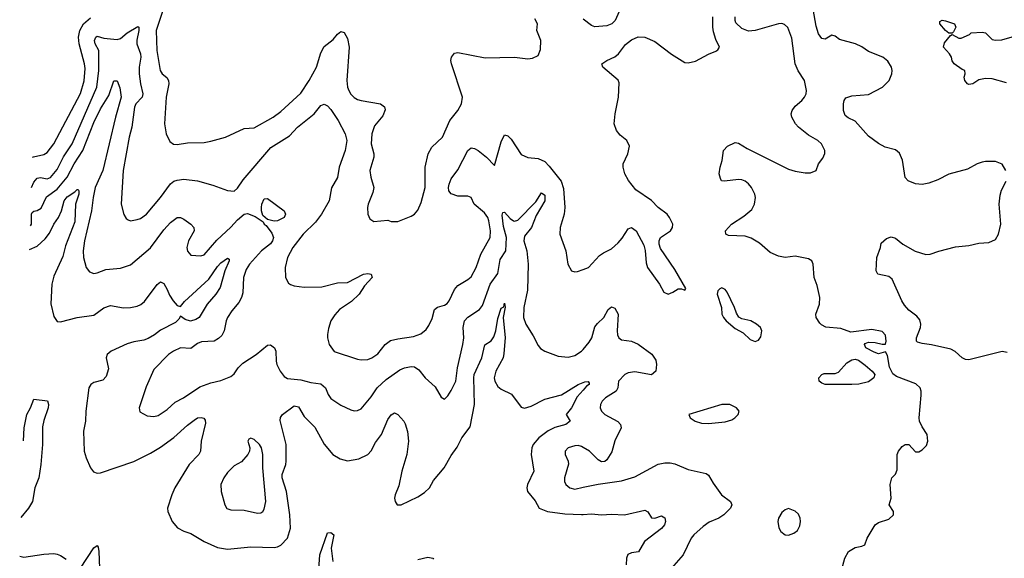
# Model space of a CAD drawing. Header units: inches. Extents: x 1694797 to 1849917, y 907313 to 1017959.
# Tile 261 of 656: x 1696626 to 1702522, y 970589 to 973814. Entities that reach past the tile are written whole.
import ezdxf

# ---------------------------------------------------------------- set-up
doc = ezdxf.new("R2010")
doc.units = ezdxf.units.IN
doc.header["$MEASUREMENT"] = 0
doc.layers.add('B6997', color=7, linetype='Continuous')
doc.layers.add('B7907', color=7, linetype='Continuous')

msp = doc.modelspace()

# ---------------------------------------------------------------- linework, layer by layer
at = {"layer": 'B6997', "color": 5}
for points, elevation in [([(1697496.3, 973910), (1697442.8, 973750), (1697448.1, 973630), (1697467.8, 973510), (1697479, 973490), (1697507.1, 973467.1), (1697517.8, 973450), (1697518.6, 973430), (1697503.8, 973350), (1697494, 973190), (1697502.3, 973130), (1697524.2, 973084.2), (1697548.1, 973068.1), (1697570, 973066.3), (1697630, 973077.3), (1697730, 973079), (1697770, 973085.8), (1697859.3, 973110), (1697970, 973162), (1698030, 973166.3), (1698144.2, 973230), (1698190, 973264), (1698310, 973373.6), (1698359.5, 973450), (1698403.2, 973530), (1698430, 973616.3), (1698450, 973654), (1698504.2, 973695.8), (1698530, 973726.7), (1698550, 973742.4), (1698570, 973736.4), (1698590, 973700.7), (1698599.4, 973650), (1698585.2, 973450), (1698589.3, 973410), (1698596.9, 973390), (1698610, 973367.4), (1698630, 973347.7), (1698650, 973336.1), (1698670, 973329.2), (1698786.8, 973310), (1698811.3, 973291.3), (1698814.4, 973274.4), (1698801.3, 973238.7), (1698750, 973178), (1698735.3, 973130), (1698730.4, 973070), (1698746.7, 973010), (1698747.2, 972990), (1698723.1, 972910), (1698728.2, 972871.8), (1698747, 972810), (1698741.4, 972778.6), (1698712.4, 972710), (1698708.5, 972688.5), (1698710.6, 972650), (1698722.4, 972622.4), (1698746.2, 972606.2), (1698830, 972612.7), (1698850, 972606), (1698890, 972604.9), (1698970, 972637.6), (1698990, 972650.4), (1699010, 972673), (1699030, 972719.1), (1699055, 972810), (1699054.6, 972930), (1699071.7, 973010), (1699093.5, 973050), (1699158.5, 973110), (1699201.4, 973210), (1699249.6, 973270), (1699271.5, 973310), (1699277.4, 973350), (1699211.2, 973550), (1699208.4, 973570), (1699211.8, 973590), (1699230, 973613.4), (1699250, 973618), (1699413.8, 973586.2), (1699589.7, 973590.3), (1699670, 973579.5), (1699696.9, 973583.1), (1699730, 973598.8), (1699744.7, 973635.3), (1699746.9, 973690), (1699723, 973750), (1699727.2, 973790), (1699710, 973819.7)], 780), ([(1696703.6, 972990.6), (1696707.8, 972992.2), (1696770, 973007), (1696790, 973018.4), (1696830.5, 973070), (1696991.2, 973371.2), (1697011.5, 973448.5), (1697017.5, 973522.5), (1697014.2, 973550), (1696982.1, 973670), (1696979.2, 973710), (1696986.4, 973750), (1697009.1, 973790), (1697050, 973824)], 780), ([(1696697.7, 972808.9), (1696710, 972841.2), (1696730, 972865.3), (1696750, 972869), (1696790, 972860.1), (1696810, 972868.8), (1696850, 972917.7), (1696887.6, 972992.4), (1696940.4, 973070), (1697088.3, 973410), (1697100.1, 973510), (1697100.8, 973610), (1697099.2, 973630), (1697078.6, 973670), (1697073.8, 973690), (1697082, 973710), (1697090, 973715), (1697130, 973702.3), (1697210, 973694.4), (1697230, 973702), (1697270, 973735.8), (1697333.5, 973773.5), (1697339.1, 973770), (1697340.2, 973750), (1697327.9, 973692.1), (1697328.4, 973670), (1697349.6, 973610), (1697351.6, 973590), (1697342, 973530), (1697341.6, 973490), (1697348.6, 973430), (1697364.4, 973370), (1697360.2, 973350), (1697321.1, 973310), (1697312.7, 973290), (1697296.8, 973170), (1697281.7, 973110), (1697246.4, 972910), (1697232.8, 972710), (1697250, 972646.8), (1697264.4, 972624.4), (1697275.6, 972615.6), (1697290.4, 972610.4), (1697330, 972616.9), (1697350, 972624), (1697386, 972650), (1697470, 972748.8), (1697528.6, 972831.4), (1697550, 972846.9), (1697570, 972853.6), (1697610, 972858.8), (1697691.3, 972850), (1697782.9, 972822.9), (1697870.4, 972790.4), (1697910, 972786.7), (1697930, 972804.9), (1697964.1, 972855.9), (1698130.8, 973049.2), (1698240.9, 973119.1), (1698290, 973170.2), (1698390.5, 973249.5), (1698430, 973300.4), (1698450, 973308.5), (1698470, 973298.7), (1698490, 973277), (1698533.8, 973210), (1698575.4, 973130), (1698586, 973090), (1698576.1, 973030), (1698539.5, 972930), (1698529.3, 972870), (1698493.5, 972806.5), (1698478.5, 972730), (1698434.2, 972650), (1698397.5, 972602.5), (1698323.6, 972530), (1698261.7, 972450), (1698230.3, 972390), (1698215.3, 972330), (1698218.4, 972270), (1698236.7, 972236.7), (1698247.6, 972227.6), (1698270, 972219.5), (1698330, 972211.7), (1698434.7, 972214.7), (1698530, 972237.6), (1698590, 972240.7), (1698685.2, 972290), (1698710, 972293.4), (1698730.7, 972290), (1698736.3, 972270), (1698690, 972219.5), (1698658.9, 972170), (1698613.4, 972126.6), (1698541.8, 972078.2), (1698512.6, 972047.4), (1698490.3, 972010), (1698474.4, 971965.6), (1698468.5, 971930), (1698470.2, 971910), (1698479, 971870), (1698510, 971827.1), (1698650, 971780.7), (1698670, 971776.9), (1698710, 971779.6), (1698735.6, 971790), (1698770, 971814), (1698814.8, 971870), (1698846.8, 971893.2), (1698890, 971904), (1698983.6, 971916.4), (1699027.5, 971932.5), (1699060.1, 971959.9), (1699076.8, 971983.2), (1699096, 972024), (1699110, 972078.4), (1699127.2, 972092.8), (1699170, 972104.4), (1699185, 972115), (1699197.2, 972130), (1699230, 972198), (1699250, 972222.3), (1699310, 972258), (1699330, 972275.2), (1699360.2, 972330), (1699388.3, 972410), (1699442.9, 972510), (1699446.3, 972550), (1699436.4, 972610), (1699429.9, 972630), (1699410, 972658.4), (1699346.9, 972710), (1699329.7, 972749.7), (1699310, 972756.9), (1699250, 972756.4), (1699210, 972771.6), (1699196.9, 972790), (1699194.7, 972810), (1699198.7, 972830), (1699210, 972861.6), (1699250, 972914), (1699310, 973030.3), (1699330, 973046.7), (1699350, 973043.2), (1699371.2, 973031.2), (1699422, 972990), (1699470, 972941), (1699510, 973082.8), (1699530, 973124), (1699550, 973118), (1699570, 973098.4), (1699630, 973006.5), (1699670, 972989.2), (1699730, 972982.9), (1699770, 972964.2), (1699797.1, 972937.1), (1699868, 972848), (1699882.9, 972802.9), (1699890.3, 972690), (1699886.5, 972650), (1699861.7, 972570), (1699860.3, 972530), (1699896.4, 972430), (1699908.4, 972350), (1699930, 972310.6), (1699950, 972303.7), (1699966.7, 972306.7), (1700000, 972318.5)], 760), ([(1696690.3, 972580.6), (1696696.8, 972590), (1696697, 972650), (1696701.2, 972658.8), (1696710, 972666.5), (1696730, 972670.7), (1696754.8, 972685.2), (1696786.6, 972753.4), (1696850, 972799.8), (1696909.7, 972870.3), (1696952, 972950), (1697004.6, 973030), (1697070, 973198), (1697110, 973279.3), (1697159.5, 973360.5), (1697190, 973447.7), (1697210, 973448.2), (1697225.8, 973405.8), (1697234.2, 973350), (1697199.2, 973230), (1697123.8, 972910), (1697077.9, 972810), (1697065.2, 972750), (1697056.4, 972670), (1697014.3, 972490), (1697006, 972430), (1697009.1, 972390), (1697024.6, 972330), (1697044.7, 972304.7), (1697070, 972294.9), (1697090, 972297.4), (1697142, 972318), (1697230, 972325.2), (1697290, 972346.7), (1697410, 972448.1), (1697490, 972555.4), (1697530, 972599.1), (1697570, 972628.9), (1697590, 972628.9), (1697610, 972618.9), (1697650.4, 972590), (1697668.8, 972570), (1697670.2, 972550), (1697636.9, 972490), (1697626, 972450), (1697630, 972427.3), (1697650, 972404.4), (1697710, 972399.3), (1697730, 972406.7), (1697806.4, 972493.6), (1697890, 972571), (1697930, 972615.8), (1697970, 972648.6), (1697990, 972653.7), (1698036.5, 972636.5), (1698083.4, 972603.4), (1698090.2, 972590), (1698101.5, 972581.5), (1698136.3, 972536.3), (1698145, 972510), (1698140.4, 972490), (1698127.6, 972472.4), (1698073.4, 972430), (1698002.6, 972350), (1697982, 972318), (1697966.4, 972270), (1697961.7, 972178.3), (1697955.2, 972150), (1697938.9, 972121.1), (1697896.5, 972070), (1697870.3, 972030), (1697862, 972010), (1697850.3, 971950), (1697836.7, 971923.3), (1697815.9, 971904.1), (1697790.2, 971889.8), (1697714.4, 971885.6), (1697690, 971875.8), (1697650, 971845.1), (1697590, 971849.7), (1697546.8, 971830), (1697517.3, 971810), (1697430, 971719.3), (1697383.4, 971616.6), (1697341.6, 971490), (1697346.2, 971466.2), (1697390, 971442.4), (1697430, 971438), (1697455.2, 971444.8), (1697510, 971480.3), (1697556.5, 971523.5), (1697607.3, 971550), (1697704.7, 971615.3), (1697770, 971640.3), (1697830, 971653.1), (1697890, 971677.6), (1697910, 971694.4), (1697934.8, 971730), (1697963, 971757), (1698042.6, 971810), (1698110, 971866), (1698127.7, 971867.7), (1698152.4, 971850), (1698159.5, 971830), (1698161.5, 971770), (1698166.3, 971750), (1698185.3, 971710), (1698210, 971678), (1698230, 971665.8), (1698310, 971656.8), (1698370, 971642), (1698430, 971634), (1698457.5, 971610), (1698474.3, 971570), (1698490, 971546.7), (1698550, 971506.4), (1698610, 971477.6), (1698630, 971472.4), (1698650, 971474), (1698670, 971484.4), (1698730, 971556.1), (1698767.2, 971610), (1698819.9, 971660.1), (1698901.6, 971718.4), (1698930, 971729.3), (1698970, 971736.9), (1698990, 971734.7), (1699016.6, 971716.6), (1699054, 971670), (1699114.9, 971614.9), (1699150, 971554.8), (1699170, 971542.8), (1699190, 971562), (1699210, 971593.4), (1699237.4, 971650), (1699248.3, 971730), (1699280.7, 971870), (1699285, 971910), (1699281.1, 971970), (1699289.8, 972010), (1699310, 972033), (1699380.6, 972079.4), (1699398.1, 972101.9), (1699443.4, 972230), (1699490, 972294), (1699502.5, 972377.5), (1699536.4, 972430), (1699542.1, 972510), (1699524.1, 972575.9), (1699515.6, 972644.4), (1699520.1, 972659.9), (1699530, 972662), (1699563.1, 972623.1), (1699584.2, 972610), (1699590, 972607.3), (1699610, 972613.1), (1699716.7, 972723.3), (1699750, 972777), (1699770, 972764), (1699771.1, 972730), (1699719.2, 972640.8), (1699690.9, 972569.1), (1699650, 972518.3), (1699646, 972490), (1699663, 972430), (1699671.3, 972350), (1699666.5, 972193.5), (1699644.5, 972090), (1699643.5, 972030), (1699658, 971990), (1699701.5, 971921.5), (1699730, 971862.4), (1699744.3, 971844.3), (1699770, 971828.9), (1699850, 971798.9), (1699910, 971794.3), (1699950, 971804), (1699991.1, 971830), (1700000, 971840.2)], 740), ([(1696685.6, 972437.2), (1696730, 972457.3), (1696778.8, 972501.2), (1696804.6, 972535.4), (1696831.3, 972588.7), (1696858.3, 972630), (1696875.9, 972670), (1696892.5, 972730), (1696910, 972752.4), (1696957, 972783), (1696970, 972796.5), (1696976.2, 972796.2), (1696980.5, 972790), (1696979.7, 972770), (1696961.2, 972710), (1696955.9, 972604.1), (1696901, 972459), (1696883.8, 972396.2), (1696830, 972277.7), (1696818.2, 972230), (1696812.9, 972112.9), (1696830, 972036), (1696850, 972006.4), (1696870, 972004.2), (1696969.8, 972030.2), (1697070, 972044.5), (1697130, 972089.3), (1697170, 972102.8), (1697247.8, 972087.8), (1697290, 972090.2), (1697330, 972098.9), (1697351.6, 972108.4), (1697373.5, 972126.5), (1697450, 972228.2), (1697470, 972243.8), (1697490, 972234), (1697510, 972199.3), (1697523.7, 972163.7), (1697545.2, 972130), (1697570, 972102.4), (1697590, 972097), (1697613.2, 972126.8), (1697759.6, 972260.4), (1697810, 972336.8), (1697830, 972358.9), (1697870, 972386), (1697879.6, 972379.6), (1697880.3, 972370), (1697854.1, 972310), (1697825.9, 972210), (1697799.8, 972170), (1697749.1, 972110.9), (1697701.5, 972030), (1697681.3, 972018.7), (1697649.4, 972009.4), (1697618, 972018), (1697590, 972039.6), (1697579.2, 972020.8), (1697558.3, 972001.7), (1697470, 971955.9), (1697433.3, 971926.7), (1697395.8, 971904.2), (1697370, 971894.3), (1697310, 971885.1), (1697270, 971873.7), (1697172.9, 971830), (1697150.2, 971810), (1697144.9, 971790), (1697157.2, 971722.8), (1697143.2, 971676.8), (1697123.4, 971656.6), (1697070, 971641.5), (1697051.6, 971630), (1697040.1, 971610), (1697022.3, 971470), (1697020.2, 971410), (1697008.4, 971350), (1697013, 971230), (1697023.8, 971190), (1697050, 971130.5), (1697067.3, 971107.3), (1697090, 971099.6), (1697110, 971101.3), (1697310, 971168.4), (1697410, 971217.8), (1697470, 971253.9), (1697550, 971311.6), (1697630, 971386.2), (1697670, 971417.1), (1697690, 971429.2), (1697712.6, 971432.6), (1697728.8, 971428.8), (1697736.9, 971416.9), (1697738, 971398), (1697711.9, 971290), (1697708.3, 971230), (1697698.6, 971210), (1697641.3, 971150), (1697554.9, 971010), (1697537.3, 970970), (1697512.2, 970890), (1697513.1, 970870), (1697538.9, 970810), (1697572, 970772), (1697610, 970751.6), (1697650, 970737.3), (1697730.4, 970690), (1697810, 970654.7), (1697870, 970643.6), (1698010, 970656.9), (1698150, 970653.1), (1698170, 970657), (1698190, 970668.5), (1698230, 970710.4), (1698246.9, 970770), (1698244.7, 970850), (1698223.2, 970990), (1698197.5, 971070), (1698198.5, 971090), (1698219.6, 971150), (1698222.1, 971170), (1698221.6, 971270), (1698186.8, 971413.3), (1698188.2, 971431.8), (1698199.8, 971450), (1698270, 971502.7), (1698295.1, 971495.2), (1698330, 971437.2), (1698393.7, 971373.7), (1698450, 971272.2), (1698501.7, 971210), (1698545.1, 971185.1), (1698590, 971172.7), (1698656.2, 971183.8), (1698710.4, 971209.6), (1698730, 971232.9), (1698757, 971283), (1698792.2, 971330), (1698830, 971419.5), (1698850, 971448.7), (1698870, 971460.4), (1698890, 971450.6), (1698926.4, 971410), (1698934.7, 971394.7), (1698948.7, 971348.7), (1698955.1, 971290), (1698944.8, 971210), (1698914.4, 971110), (1698897.1, 971022.9), (1698874, 970970), (1698870.4, 970950), (1698875.5, 970930), (1698887.3, 970910), (1698910, 970908.8), (1699010, 970956.5), (1699050, 970982.3), (1699079.7, 971010), (1699105, 971055), (1699168.1, 971130), (1699210, 971203.7), (1699246.3, 971253.7), (1699274.8, 971310), (1699324.1, 971375.9), (1699348.7, 971510), (1699344.8, 971670), (1699348, 971690), (1699392.9, 971790), (1699412.3, 971867.7), (1699450, 971890.2), (1699465.3, 971914.7), (1699477.5, 971950), (1699490, 972025.5), (1699510, 972086), (1699524.4, 972095.6), (1699530, 972115.8), (1699532.6, 972092.6), (1699522, 972030), (1699533.3, 971910), (1699525.5, 971814.5), (1699521.5, 971790), (1699478.1, 971710), (1699466.9, 971670), (1699470.9, 971650), (1699490, 971616.9), (1699510, 971601.4), (1699571.8, 971571.8), (1699630, 971493), (1699650, 971487.9), (1699690, 971500.2), (1699770, 971541.2), (1699870, 971568.2), (1699971.3, 971630), (1700000, 971641.3)], 720), ([(1696648.4, 971291.6), (1696653.4, 971370), (1696669.1, 971450.9), (1696690.9, 971490), (1696710, 971542.8), (1696791.9, 971531.9), (1696799.5, 971510), (1696796.5, 971490), (1696770, 971414), (1696763.4, 971376.6), (1696763.1, 971270), (1696753.6, 971150), (1696741.1, 971070), (1696716.2, 971010), (1696702.2, 970930), (1696678.8, 970890), (1696633.6, 970834.3)], 680), ([(1700000, 971595.5), (1699964.4, 971555.6), (1699930, 971490.9), (1699898.7, 971450), (1699922, 971410), (1699897.6, 971390), (1699830, 971372.7), (1699790, 971353.2), (1699735.8, 971310), (1699701.1, 971270), (1699692.9, 971250), (1699689.3, 971210), (1699705.2, 971110), (1699667.8, 971030), (1699662.6, 971010), (1699666.7, 970990), (1699712.5, 970932.5), (1699737.6, 970890), (1699786.8, 970870), (1699890, 970855), (1699990, 970850.8), (1700000, 970851.6)], 720), ([(1700000, 971252.8), (1699990, 971258.7), (1699970, 971263.9), (1699950, 971262.7), (1699910.3, 971249.7), (1699892.7, 971230), (1699892.7, 971210), (1699910.4, 971170), (1699912.1, 971152.1), (1699888.1, 971070), (1699889.1, 971049.1), (1699896.4, 971030), (1699920.7, 971010), (1699950, 971003.6), (1700000, 971014)], 740), ([(1698409.5, 970410), (1698424.3, 970610), (1698470, 970742.4), (1698490, 970743.7), (1698506.4, 970730), (1698491.6, 970650), (1698501.6, 970570)], 680), ([(1696990, 970530.2), (1697070, 970652.4), (1697090, 970666), (1697096.1, 970656.1), (1697100.5, 970630), (1697103.1, 970530)], 680), ([(1696626.1, 970602.2), (1696650, 970595.7), (1696770, 970614.4), (1696830, 970617.2), (1696850, 970613.5), (1696870, 970606.5), (1696904.3, 970584.3)], 680), ([(1699010, 970582.4), (1699070, 970595.5), (1699100.7, 970590), (1699104.7, 970584.7)], 680)]:
    msp.add_lwpolyline(points, dxfattribs=dict(at, elevation=elevation))
at = {"layer": 'B6997', "color": 5, "elevation": 740}
for points in [[(1698150, 972607.2), (1698110, 972617.8), (1698081.8, 972641.8), (1698074.2, 972670), (1698074, 972690), (1698076.9, 972710), (1698090, 972740.7), (1698110, 972743.8), (1698210.5, 972670), (1698218, 972650), (1698210.4, 972630), (1698170, 972609.8)], [(1698010, 971308.7), (1697998, 971302), (1697991.3, 971290), (1698004.9, 971250), (1698003, 971230), (1697993, 971210), (1697954.3, 971165.7), (1697910, 971142.9), (1697870, 971102), (1697848.7, 971070), (1697830.5, 971030), (1697832.7, 970990), (1697855.5, 970910), (1697867.3, 970887.3), (1697890, 970879.5), (1697970, 970878), (1698050, 970859.6), (1698070, 970861.1), (1698082.9, 970870), (1698090, 970882.8), (1698099.3, 970930), (1698082.2, 971130), (1698083, 971210), (1698073.6, 971250), (1698062.7, 971270), (1698030, 971301.2)]]:
    msp.add_lwpolyline(points, close=True, dxfattribs=at)
at = {"layer": 'B7907', "color": 5}
for points, elevation in [([(1702531.2, 972911.2), (1702510, 972949.2), (1702470, 972964.2), (1702410, 972964.7), (1702390, 972960.5), (1702359.1, 972950), (1702301.4, 972918.6), (1702190, 972889.8), (1702124.1, 972855.9), (1702070, 972834.2), (1702030, 972826.8), (1701990, 972831.6), (1701946, 972850), (1701929.7, 972870), (1701913, 972973), (1701894.5, 973014.6), (1701870, 973034), (1701809, 973050), (1701770, 973071.8), (1701710, 973117.4), (1701630, 973205.6), (1701586.9, 973226.9), (1701570, 973240.5), (1701559.3, 973270), (1701559.3, 973310), (1701562.6, 973330), (1701573.2, 973346.8), (1701610, 973358.4), (1701710, 973365), (1701793.3, 973410), (1701832.4, 973450), (1701848, 973490), (1701851.2, 973510), (1701847.6, 973530), (1701824.6, 973564.6), (1701795.1, 973590), (1701710, 973623.5), (1701670, 973651.1), (1701630.4, 973669.6), (1701536, 973696), (1701510, 973716), (1701490, 973721.2), (1701450, 973698), (1701430, 973700.9), (1701410, 973729.3), (1701395, 973775), (1701372.2, 973910)], 720), ([(1700216.5, 973863.5), (1700191.5, 973808.5), (1700171.5, 973788.5), (1700142.5, 973777.5), (1700070, 973770.9), (1700050, 973779.2), (1700000, 973817.2)], 760), ([(1700000, 972318.5), (1700032.7, 972330), (1700098.8, 972401.2), (1700121.6, 972418.4), (1700170, 972442.4), (1700210, 972477), (1700234.9, 972505.1), (1700270, 972561.6), (1700290, 972570.3), (1700318.7, 972550), (1700364.7, 972464.7), (1700371.7, 972431.7), (1700377.3, 972357.3), (1700384.9, 972330), (1700458, 972230), (1700482.8, 972182.8), (1700510, 972171.3), (1700538, 972182), (1700570, 972202), (1700590, 972202), (1700610, 972194), (1700614.6, 972205.4), (1700550, 972318), (1700464.2, 972444.2), (1700455.4, 972470), (1700455.1, 972490), (1700464.5, 972510), (1700524.2, 972550), (1700535.4, 972570), (1700536.4, 972590), (1700518.2, 972630), (1700502.7, 972650), (1700449.9, 972689.9), (1700410, 972732.3), (1700315.3, 972795.3), (1700271.3, 972851.3), (1700249.6, 972890), (1700239.6, 972930), (1700240.7, 972950), (1700267.3, 973010), (1700277.2, 973057.2), (1700262.7, 973090), (1700222.7, 973122.7), (1700199.3, 973150), (1700187, 973190), (1700192, 973250), (1700213, 973350), (1700215.6, 973435.6), (1700210, 973452.7), (1700119, 973530), (1700113.2, 973550), (1700142.7, 973570), (1700190, 973591.7), (1700211.1, 973610), (1700253.7, 973666.3), (1700290, 973694), (1700330, 973710.4), (1700370, 973708.4), (1700430, 973682.6), (1700530, 973607), (1700610, 973558), (1700630, 973554.6), (1700673.5, 973566.5), (1700750, 973608), (1700794.5, 973625.5), (1700806.3, 973633.7), (1700817.2, 973650), (1700795.7, 973695.7), (1700781.9, 973741.9), (1700776.8, 973770), (1700777.6, 973830)], 760), ([(1701529.7, 970450.3), (1701566.6, 970590), (1701589.7, 970630.3), (1701630, 970654), (1701670, 970661), (1701688, 970670), (1701702, 970710), (1701748.7, 970790), (1701770, 970802.8), (1701830, 970823), (1701859.3, 970850), (1701858, 970870), (1701832.7, 970910), (1701845.2, 970950), (1701839.3, 971030), (1701849.3, 971070.7), (1701870, 971092), (1701881.2, 971118.8), (1701881.2, 971210), (1701889, 971230), (1701910, 971258), (1701929.4, 971270.6), (1701950, 971271), (1701990, 971226.8), (1702010, 971226.8), (1702030, 971238), (1702056, 971264), (1702065.2, 971290), (1702060.9, 971330), (1702030, 971375.3), (1702015.1, 971410), (1702012.3, 971430), (1702025.1, 971565.1), (1702024.5, 971590), (1702018, 971610), (1701992.7, 971632.7), (1701877, 971677), (1701854.4, 971694.4), (1701834.1, 971734.1), (1701823.2, 971803.2), (1701810, 971826), (1701770, 971813.7), (1701742.6, 971822.6), (1701693.2, 971850), (1701685.2, 971870), (1701690, 971876), (1701710, 971883), (1701750, 971882), (1701790, 971870.4), (1701810, 971870.7), (1701815.5, 971890), (1701810, 971925.2), (1701790, 971946), (1701730, 971958), (1701603.2, 971943.2), (1701544.1, 971964.1), (1701453.9, 971973.9), (1701427.2, 971987.2), (1701417.1, 971997.1), (1701396.2, 972030), (1701393.6, 972050), (1701415.4, 972110), (1701417.4, 972150), (1701402, 972222), (1701382.9, 972270), (1701377, 972350), (1701369.2, 972370), (1701350, 972382), (1701270, 972397.6), (1701210, 972389.4), (1701170, 972397.2), (1701120.2, 972420.2), (1701056.2, 972476.2), (1701006.1, 972506.1), (1700970, 972517.7), (1700870, 972522), (1700854, 972530), (1700852.7, 972550), (1700887.8, 972590), (1700962.3, 972637.7), (1701010, 972678), (1701026.2, 972710), (1701033.2, 972750), (1701029, 972770), (1701008.8, 972808.8), (1700990, 972831.9), (1700970, 972847), (1700950, 972855.6), (1700930, 972857.7), (1700846.6, 972846.6), (1700829.7, 972849.7), (1700822.4, 972862.4), (1700814.5, 972890), (1700820.9, 972930), (1700833.6, 972970), (1700841.2, 973030), (1700864.2, 973055.8), (1700910, 973079.5), (1700930, 973075.2), (1700983, 973043), (1701230, 972919.6), (1701270, 972906.4), (1701330, 972896.5), (1701362.5, 972897.5), (1701395.3, 972910), (1701409, 972950), (1701435.9, 972984.1), (1701447.5, 973012.5), (1701447.8, 973030), (1701428, 973070), (1701405.6, 973090), (1701350, 973122.7), (1701289.6, 973170), (1701271.6, 973190), (1701249.6, 973230), (1701246.3, 973250), (1701251.6, 973270), (1701270, 973295.5), (1701309.7, 973330.3), (1701325.1, 973350), (1701335.1, 973370), (1701338, 973390), (1701325.7, 973450), (1701288.6, 973508.6), (1701269, 973550), (1701250, 973704), (1701226.6, 973766.6), (1701205.2, 973785.2), (1701190, 973790.9), (1701170, 973789.7), (1701030, 973749.2), (1700990, 973745.9), (1700950, 973760.2), (1700915.3, 973795.3), (1700909.9, 973810), (1700911.6, 973830)], 740), ([(1702534.9, 973434.9), (1702450, 973459.3), (1702410, 973460.9), (1702370, 973453.2), (1702334.8, 973430), (1702310, 973426), (1702301.2, 973430), (1702285.2, 973450), (1702282, 973470), (1702288, 973490), (1702286, 973510), (1702270, 973515.3), (1702222, 973550), (1702210, 973568), (1702205.2, 973590), (1702194, 973610), (1702159, 973650), (1702164.5, 973675.5), (1702200.2, 973719.8), (1702210, 973724.7), (1702250, 973702.8), (1702263.5, 973703.5), (1702314, 973726), (1702324.7, 973735.3), (1702390, 973738.8), (1702410, 973734.8), (1702450, 973694.8), (1702470.6, 973690.6), (1702506.6, 973693.4), (1702570, 973710.8)], 680), ([(1702540.4, 971820.4), (1702510, 971826.3), (1702310, 971777.6), (1702290, 971779.7), (1702269.6, 971790), (1702227.6, 971827.6), (1702201.5, 971841.5), (1702086.9, 971866.9), (1702030, 971874.3), (1702003.3, 971883.3), (1701997, 971890), (1701997.4, 971910), (1702021.1, 971970), (1702023.5, 971990), (1702016.3, 972016.3), (1701998.6, 972038.6), (1701950, 972075.1), (1701923.8, 972103.8), (1701907.8, 972130), (1701850, 972260.9), (1701830, 972275.6), (1701765.2, 972290), (1701754.5, 972310), (1701758.5, 972390), (1701781.8, 972450), (1701784, 972476), (1701816.6, 972503.4), (1701845.6, 972514.4), (1701870, 972505.5), (1701914.9, 972470), (1701988.8, 972428.8), (1702051.8, 972408.2), (1702079.3, 972410), (1702130, 972428.1), (1702230, 972454.4), (1702310, 972460.9), (1702370, 972474.9), (1702430, 972479.5), (1702470, 972498.4), (1702488.2, 972530), (1702501.3, 972590), (1702491.2, 972710), (1702496.9, 972763.1), (1702506.2, 972793.8), (1702533.8, 972846.2)], 720), ([(1700000, 971840.2), (1700037.2, 971882.8), (1700052.7, 971910), (1700070, 971974), (1700085.4, 971994.6), (1700123.9, 972030), (1700150, 972078), (1700170, 972094.9), (1700190, 972086), (1700209.3, 972050), (1700204, 971950), (1700206.9, 971926.9), (1700214.9, 971910), (1700230, 971896.9), (1700290, 971889.2), (1700330, 971871.8), (1700411.9, 971811.9), (1700435, 971775), (1700439.5, 971750), (1700436.2, 971710), (1700410, 971688.2), (1700310, 971705.4), (1700270, 971699.9), (1700250, 971689.8), (1700212, 971650), (1700207.1, 971610), (1700198.6, 971590), (1700133.4, 971550), (1700114, 971530), (1700104.7, 971510), (1700102.8, 971490), (1700110.3, 971470), (1700130, 971449.1), (1700207.7, 971407.7), (1700223.1, 971390), (1700228.9, 971370), (1700190, 971292), (1700172.9, 971227.1), (1700141.7, 971178.3), (1700130, 971169.5), (1700110, 971167.3), (1700090, 971179.6), (1700038.7, 971230), (1700000, 971252.8)], 740), ([(1700000, 971641.3), (1700010, 971645.2), (1700030, 971646.8), (1700037, 971637), (1700036, 971630), (1700021, 971619), (1700000, 971595.5)], 720), ([(1700000, 971014), (1700090, 971032.9), (1700230, 971053.6), (1700310, 971076.9), (1700450, 971152), (1700490, 971161.6), (1700521.6, 971161.6), (1700550, 971154.3), (1700630, 971121.5), (1700737.1, 971097.1), (1700750, 971086.7), (1700778, 971038), (1700828.4, 970970), (1700882.4, 970930), (1700890.3, 970910), (1700883.7, 970890), (1700842.6, 970850), (1700812.2, 970830), (1700755.3, 970804.7), (1700719.7, 970780.4), (1700662.8, 970730), (1700647.1, 970710), (1700599.5, 970610), (1700530.2, 970529.8)], 740), ([(1700000, 970851.6), (1700050, 970855.4), (1700110, 970849.3), (1700170, 970852.7), (1700248.4, 970848.4), (1700370, 970877.4), (1700387.4, 970867.4), (1700410, 970830.7), (1700430, 970828.9), (1700470, 970842.4), (1700490, 970830.8), (1700494, 970810), (1700486.5, 970790), (1700470, 970767.8), (1700367.4, 970690), (1700331.5, 970628.5), (1700290, 970622), (1700268.5, 970611.5), (1700260.5, 970590), (1700257.1, 970550)], 720)]:
    msp.add_lwpolyline(points, dxfattribs=dict(at, elevation=elevation))
for points, elevation in [([(1702190, 973733.2), (1702169.7, 973749.7), (1702136, 973790), (1702136.4, 973803.6), (1702149.5, 973810.5), (1702170, 973807.7), (1702224.7, 973790), (1702232, 973770), (1702218.5, 973741.5), (1702210, 973734)], 680), ([(1700830, 972209), (1700818, 972202), (1700807.3, 972190), (1700802.8, 972170), (1700828.2, 972090), (1700830.4, 972050), (1700840.4, 972030), (1700857.1, 972010), (1700910, 971965.5), (1700958.4, 971938.4), (1700999.9, 971899.9), (1701030, 971888), (1701050, 971894.8), (1701065.1, 971914.9), (1701069.5, 971950), (1701062, 971970), (1701039.3, 971990), (1701004, 972010), (1700950, 972023.7), (1700932.9, 972032.9), (1700917.7, 972057.7), (1700907.6, 972090), (1700862.5, 972182.5), (1700850, 972199)], 760), ([(1701450, 971629.7), (1701430, 971637.6), (1701414.5, 971650), (1701412, 971670), (1701429.3, 971690), (1701444.4, 971695.6), (1701510, 971696.3), (1701530, 971702.8), (1701580.1, 971759.9), (1701610, 971778), (1701630, 971781), (1701650, 971776), (1701690, 971746), (1701731.3, 971710), (1701746.8, 971690), (1701740.7, 971670), (1701710, 971645.6), (1701651.9, 971631.9), (1701610, 971629.7)], 740), ([(1700878, 971510), (1700830, 971509.6), (1700634, 971450), (1700642, 971430), (1700671.1, 971411.1), (1700710, 971398.8), (1700750, 971396.3), (1700850, 971406), (1700890, 971418.8), (1700908.7, 971430), (1700928.7, 971450), (1700934, 971470), (1700919, 971490)], 760), ([(1701230, 970887.6), (1701210, 970879.7), (1701190, 970864.2), (1701170.3, 970830), (1701166.5, 970810), (1701171.8, 970771.8), (1701183.8, 970750), (1701210, 970730.4), (1701230, 970728.5), (1701261.2, 970738.8), (1701284.8, 970755.2), (1701297.4, 970782.6), (1701302.4, 970810), (1701300.5, 970830), (1701290, 970853.3), (1701270, 970871.6)], 760)]:
    msp.add_lwpolyline(points, close=True, dxfattribs=dict(at, elevation=elevation))

doc.saveas('drawing.dxf')
